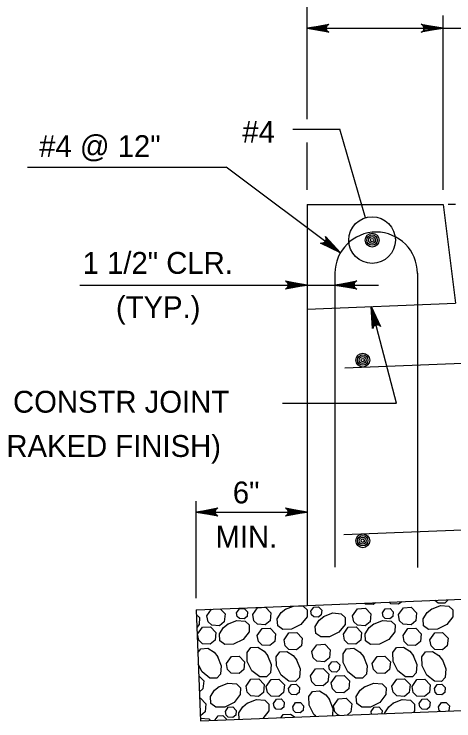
# Model space of a CAD drawing. Extents: x 636530 to 644067, y 294168 to 299122.
# Drawn here: x 640527.2 to 640587.5, y 298172.8 to 298269.8 of the extents above; entities that cross this region are included whole.
import ezdxf

# ---------------------------------------------------------------- set-up
doc = ezdxf.new("R2010")
doc.units = 0
doc.layers.add('1', color=7, linetype='Continuous')

msp = doc.modelspace()

# ---------------------------------------------------------------- linework, layer by layer
at = {"layer": '1'}
for p, q in [((640567.347, 298255.405), (640567.347, 298281.13)), ((640585.976, 298245.714), (640585.976, 298269.597)), ((640567.347, 298267.868), (640600.701, 298267.868)), ((640565.39, 298254.022), (640571.809, 298254.022)), ((640575.356, 298241.871), (640571.809, 298254.022)), ((640567.347, 298245.714), (640567.347, 298252.209)), ((640529.007, 298248.806), (640556.248, 298248.806)), ((640571.901, 298237.041), (640556.248, 298248.806)), ((640567.347, 298243.688), (640567.347, 298188.66)), ((640567.347, 298243.688), (640585.976, 298243.688)), ((640585.976, 298243.688), (640587.668, 298230.144)), ((640587.668, 298243.688), (640586.701, 298243.688)), ((640576.253, 298238.799), (640576.253, 298238.799)), ((640571.157, 298234.239), (640571.157, 298193.893)), ((640582.471, 298234.236), (640582.471, 298193.89)), ((640536.197, 298232.629), (640577.135, 298232.629)), ((640567.347, 298229.332), (640587.668, 298230.144)), ((640579.581, 298216.398), (640576.114, 298229.682)), ((640572.504, 298221.278), (640635.864, 298223.812)), ((640563.969, 298216.398), (640579.581, 298216.398)), ((640552.12, 298189.648), (640552.12, 298202.963)), ((640552.12, 298201.482), (640567.347, 298201.482)), ((640572.352, 298198.392), (640635.712, 298200.927)), ((640567.347, 298188.66), (640635.788, 298191.398)), ((640552.12, 298188.051), (640567.347, 298188.66)), ((640552.12, 298188.051), (640552.729, 298172.823)), ((640552.729, 298172.823), (640635.788, 298176.145))]:
    msp.add_line(p, q, dxfattribs=at)
for points in [[(640567.347, 298267.868), (640570.33, 298268.427), (640570.215, 298268.348), (640570.1, 298268.268), (640570.041, 298268.168), (640569.982, 298268.068), (640569.964, 298267.968), (640569.947, 298267.868), (640569.964, 298267.768), (640569.982, 298267.668), (640570.041, 298267.568), (640570.1, 298267.468), (640570.215, 298267.388), (640570.33, 298267.309), (640567.347, 298267.868), (640570.215, 298267.388), (640570.1, 298267.468), (640567.347, 298267.868), (640570.041, 298267.568), (640569.982, 298267.668), (640567.347, 298267.868), (640569.964, 298267.768), (640569.947, 298267.868), (640567.347, 298267.868), (640569.964, 298267.968), (640569.982, 298268.068), (640567.347, 298267.868), (640570.041, 298268.168), (640570.1, 298268.268), (640567.347, 298267.868), (640570.215, 298268.348)], [(640585.976, 298267.868), (640582.994, 298267.309), (640583.108, 298267.388), (640583.223, 298267.468), (640583.283, 298267.568), (640583.342, 298267.668), (640583.359, 298267.768), (640583.376, 298267.868), (640583.359, 298267.968), (640583.342, 298268.068), (640583.283, 298268.168), (640583.223, 298268.268), (640583.108, 298268.348), (640582.994, 298268.427), (640585.976, 298267.868), (640583.108, 298268.348), (640583.223, 298268.268), (640585.976, 298267.868), (640583.283, 298268.168), (640583.342, 298268.068), (640585.976, 298267.868), (640583.359, 298267.968), (640583.376, 298267.868), (640585.976, 298267.868), (640583.359, 298267.768), (640583.342, 298267.668), (640585.976, 298267.868), (640583.283, 298267.568), (640583.223, 298267.468), (640585.976, 298267.868), (640583.108, 298267.388)], [(640571.901, 298237.041), (640569.181, 298238.386), (640569.321, 298238.381), (640569.46, 298238.375), (640569.568, 298238.42), (640569.675, 298238.464), (640569.749, 298238.534), (640569.823, 298238.603), (640569.869, 298238.694), (640569.915, 298238.784), (640569.928, 298238.899), (640569.941, 298239.015), (640569.897, 298239.148), (640569.853, 298239.28), (640571.901, 298237.041), (640569.897, 298239.148), (640569.941, 298239.015), (640571.901, 298237.041), (640569.928, 298238.899), (640569.915, 298238.784), (640571.901, 298237.041), (640569.869, 298238.694), (640569.823, 298238.603), (640571.901, 298237.041), (640569.749, 298238.534), (640569.675, 298238.464), (640571.901, 298237.041), (640569.568, 298238.42), (640569.46, 298238.375), (640571.901, 298237.041), (640569.321, 298238.381)], [(640567.347, 298232.629), (640564.365, 298232.07), (640564.48, 298232.149), (640564.595, 298232.229), (640564.654, 298232.329), (640564.713, 298232.429), (640564.73, 298232.529), (640564.747, 298232.629), (640564.73, 298232.729), (640564.713, 298232.829), (640564.654, 298232.929), (640564.595, 298233.029), (640564.48, 298233.109), (640564.365, 298233.188), (640567.347, 298232.629), (640564.48, 298233.109), (640564.595, 298233.029), (640567.347, 298232.629), (640564.654, 298232.929), (640564.713, 298232.829), (640567.347, 298232.629), (640564.73, 298232.729), (640564.747, 298232.629), (640567.347, 298232.629), (640564.73, 298232.529), (640564.713, 298232.429), (640567.347, 298232.629), (640564.654, 298232.329), (640564.595, 298232.229), (640567.347, 298232.629), (640564.48, 298232.149)], [(640571.157, 298232.629), (640574.14, 298233.188), (640574.025, 298233.109), (640573.91, 298233.029), (640573.851, 298232.929), (640573.792, 298232.829), (640573.774, 298232.729), (640573.757, 298232.629), (640573.774, 298232.529), (640573.792, 298232.429), (640573.851, 298232.329), (640573.91, 298232.229), (640574.025, 298232.149), (640574.14, 298232.07), (640571.157, 298232.629), (640574.025, 298232.149), (640573.91, 298232.229), (640571.157, 298232.629), (640573.851, 298232.329), (640573.792, 298232.429), (640571.157, 298232.629), (640573.774, 298232.529), (640573.757, 298232.629), (640571.157, 298232.629), (640573.774, 298232.729), (640573.792, 298232.829), (640571.157, 298232.629), (640573.851, 298232.929), (640573.91, 298233.029), (640571.157, 298232.629), (640574.025, 298233.109)], [(640576.114, 298229.682), (640577.408, 298226.938), (640577.302, 298227.029), (640577.196, 298227.12), (640577.084, 298227.152), (640576.973, 298227.184), (640576.871, 298227.175), (640576.77, 298227.166), (640576.678, 298227.125), (640576.585, 298227.083), (640576.504, 298227), (640576.422, 298226.918), (640576.374, 298226.786), (640576.326, 298226.655), (640576.114, 298229.682), (640576.374, 298226.786), (640576.422, 298226.918), (640576.114, 298229.682), (640576.504, 298227), (640576.585, 298227.083), (640576.114, 298229.682), (640576.678, 298227.125), (640576.77, 298227.166), (640576.114, 298229.682), (640576.871, 298227.175), (640576.973, 298227.184), (640576.114, 298229.682), (640577.084, 298227.152), (640577.196, 298227.12), (640576.114, 298229.682), (640577.302, 298227.029)], [(640552.12, 298201.482), (640555.102, 298202.042), (640554.987, 298201.962), (640554.872, 298201.882), (640554.813, 298201.782), (640554.754, 298201.682), (640554.737, 298201.582), (640554.72, 298201.482), (640554.737, 298201.382), (640554.754, 298201.282), (640554.813, 298201.182), (640554.872, 298201.082), (640554.987, 298201.003), (640555.102, 298200.923), (640552.12, 298201.482), (640554.987, 298201.003), (640554.872, 298201.082), (640552.12, 298201.482), (640554.813, 298201.182), (640554.754, 298201.282), (640552.12, 298201.482), (640554.737, 298201.382), (640554.72, 298201.482), (640552.12, 298201.482), (640554.737, 298201.582), (640554.754, 298201.682), (640552.12, 298201.482), (640554.813, 298201.782), (640554.872, 298201.882), (640552.12, 298201.482), (640554.987, 298201.962)], [(640567.347, 298201.482), (640564.365, 298200.923), (640564.48, 298201.003), (640564.595, 298201.082), (640564.654, 298201.182), (640564.713, 298201.282), (640564.73, 298201.382), (640564.747, 298201.482), (640564.73, 298201.582), (640564.713, 298201.682), (640564.654, 298201.782), (640564.595, 298201.882), (640564.48, 298201.962), (640564.365, 298202.042), (640567.347, 298201.482), (640564.48, 298201.962), (640564.595, 298201.882), (640567.347, 298201.482), (640564.654, 298201.782), (640564.713, 298201.682), (640567.347, 298201.482), (640564.73, 298201.582), (640564.747, 298201.482), (640567.347, 298201.482), (640564.73, 298201.382), (640564.713, 298201.282), (640567.347, 298201.482), (640564.654, 298201.182), (640564.595, 298201.082), (640567.347, 298201.482), (640564.48, 298201.003)], [(640576.715, 298189.035), (640576.404, 298188.776), (640575.344, 298188.853), (640575.218, 298188.975)], [(640580.309, 298189.179), (640579.872, 298188.815), (640578.812, 298188.892), (640578.588, 298189.11)], [(640584.374, 298188.162), (640585.632, 298188.66), (640586.787, 298188.561), (640587.336, 298188.039), (640587.319, 298187.101), (640586.485, 298186.036), (640585.197, 298185.392), (640583.983, 298185.371), (640583.3, 298185.856), (640583.235, 298186.823), (640583.79, 298187.688), (640584.425, 298188.194)], [(640586.685, 298189.434), (640586.244, 298188.971), (640585.307, 298188.988), (640584.832, 298189.359)], [(640555.421, 298188.183), (640556.084, 298187.496), (640555.976, 298186.412), (640555.313, 298185.86), (640554.253, 298185.937), (640553.754, 298186.421), (640553.592, 298187.252)], [(640553.592, 298187.252), (640554.213, 298188.135)], [(640557.671, 298187.645), (640558.074, 298188.219), (640558.718, 298188.256), (640559.166, 298187.791), (640559.101, 298187.141), (640558.704, 298186.81), (640558.067, 298186.856), (640557.768, 298187.146), (640557.671, 298187.645)], [(640559.874, 298187.397), (640560.546, 298188.354), (640561.62, 298188.415), (640562.366, 298187.641), (640562.258, 298186.557), (640561.595, 298186.006), (640560.535, 298186.082), (640560.036, 298186.566), (640559.875, 298187.397)], [(640566.184, 298188.614), (640566.798, 298188.561), (640567.347, 298188.039), (640567.33, 298187.101), (640566.497, 298186.036), (640565.209, 298185.392), (640563.995, 298185.371), (640563.312, 298185.856), (640563.247, 298186.823), (640563.801, 298187.688), (640564.436, 298188.194)], [(640564.385, 298188.162), (640565.452, 298188.584)], [(640567.855, 298187.866), (640568.259, 298188.44), (640568.903, 298188.476), (640569.35, 298188.012), (640569.286, 298187.362), (640568.888, 298187.031), (640568.252, 298187.077), (640567.953, 298187.367), (640567.856, 298187.866)], [(640573.58, 298187.252), (640574.253, 298188.208), (640575.326, 298188.27), (640576.072, 298187.496), (640575.964, 298186.412), (640575.301, 298185.86), (640574.241, 298185.937), (640573.743, 298186.421), (640573.581, 298187.252)], [(640577.659, 298187.645), (640578.063, 298188.219), (640578.707, 298188.256), (640579.155, 298187.791), (640579.09, 298187.141), (640578.692, 298186.81), (640578.056, 298186.856), (640577.757, 298187.146), (640577.66, 298187.645)], [(640579.863, 298187.397), (640580.535, 298188.354), (640581.608, 298188.415), (640582.354, 298187.641), (640582.246, 298186.557), (640581.583, 298186.006), (640580.524, 298186.082), (640580.025, 298186.566), (640579.863, 298187.397)], [(640552.145, 298187.411), (640552.571, 298187.006), (640552.553, 298186.069), (640552.216, 298185.637)], [(640569.597, 298187.129), (640570.855, 298187.628), (640572.01, 298187.528), (640572.559, 298187.006), (640572.542, 298186.069), (640571.708, 298185.003), (640570.421, 298184.359), (640569.207, 298184.338), (640568.524, 298184.824), (640568.459, 298185.79), (640569.013, 298186.655), (640569.648, 298187.162)], [(640552.327, 298184.722), (640552.999, 298185.678), (640554.072, 298185.74), (640554.819, 298184.966), (640554.711, 298183.882), (640554.048, 298183.33), (640552.988, 298183.407), (640552.489, 298183.891), (640552.327, 298184.722)], [(640556.441, 298186.113), (640557.699, 298186.611), (640558.854, 298186.511), (640559.403, 298185.989), (640559.386, 298185.052), (640558.552, 298183.987), (640557.264, 298183.343), (640556.051, 298183.321), (640555.367, 298183.807), (640555.303, 298184.774), (640555.857, 298185.638), (640556.492, 298186.145)], [(640572.315, 298184.722), (640572.988, 298185.678), (640574.061, 298185.74), (640574.807, 298184.966), (640574.699, 298183.882), (640574.036, 298183.33), (640572.976, 298183.407), (640572.478, 298183.891), (640572.316, 298184.722)], [(640576.43, 298186.113), (640577.687, 298186.611), (640578.843, 298186.511), (640579.392, 298185.989), (640579.374, 298185.052), (640578.541, 298183.987), (640577.253, 298183.343), (640576.039, 298183.321), (640575.356, 298183.807), (640575.291, 298184.774), (640575.846, 298185.638), (640576.481, 298186.145)], [(640560.507, 298184.534), (640561.179, 298185.491), (640562.252, 298185.552), (640562.998, 298184.778), (640562.89, 298183.694), (640562.227, 298183.143), (640561.168, 298183.219), (640560.669, 298183.703), (640560.507, 298184.534)], [(640564.182, 298183.949), (640564.854, 298184.905), (640565.928, 298184.966), (640566.674, 298184.193), (640566.566, 298183.109), (640565.903, 298182.557), (640564.843, 298182.634), (640564.345, 298183.117), (640564.183, 298183.948)], [(640580.495, 298184.534), (640581.167, 298185.491), (640582.241, 298185.552), (640582.987, 298184.778), (640582.879, 298183.694), (640582.216, 298183.143), (640581.156, 298183.219), (640580.658, 298183.703), (640580.496, 298184.534)], [(640584.171, 298183.949), (640584.843, 298184.905), (640585.916, 298184.966), (640586.662, 298184.193), (640586.554, 298183.109), (640585.891, 298182.557), (640584.832, 298182.634), (640584.333, 298183.117), (640584.171, 298183.948)], [(640561.906, 298181.81), (640562.404, 298180.552), (640562.304, 298179.397), (640561.782, 298178.848), (640560.845, 298178.865), (640559.78, 298179.699), (640559.136, 298180.987), (640559.114, 298182.2), (640559.6, 298182.884), (640560.567, 298182.948), (640561.431, 298182.394), (640561.938, 298181.759)], [(640568.004, 298182.322), (640568.677, 298183.279), (640569.75, 298183.34), (640570.496, 298182.566), (640570.388, 298181.482), (640569.725, 298180.931), (640568.665, 298181.007), (640568.167, 298181.491), (640568.005, 298182.322)], [(640581.894, 298181.81), (640582.393, 298180.552), (640582.293, 298179.397), (640581.771, 298178.848), (640580.833, 298178.865), (640579.768, 298179.699), (640579.124, 298180.987), (640579.103, 298182.2), (640579.588, 298182.884), (640580.555, 298182.948), (640581.42, 298182.394), (640581.926, 298181.759)], [(640552.356, 298182.142), (640552.767, 298182.721), (640553.734, 298182.785), (640554.599, 298182.231), (640555.105, 298181.596)], [(640565.891, 298181.2), (640566.39, 298179.942), (640566.29, 298178.787), (640565.768, 298178.238), (640564.831, 298178.255), (640563.765, 298179.089), (640563.122, 298180.377), (640563.1, 298181.59), (640563.586, 298182.274), (640564.552, 298182.338), (640565.417, 298181.784), (640565.924, 298181.149)], [(640575.061, 298181.647), (640575.56, 298180.39), (640575.46, 298179.234), (640574.938, 298178.685), (640574.001, 298178.703), (640572.936, 298179.536), (640572.292, 298180.824), (640572.27, 298182.038), (640572.756, 298182.721), (640573.723, 298182.785), (640574.587, 298182.231), (640575.094, 298181.596)], [(640585.88, 298181.2), (640586.378, 298179.942), (640586.279, 298178.787), (640585.757, 298178.238), (640584.819, 298178.255), (640583.754, 298179.089), (640583.11, 298180.377), (640583.089, 298181.59), (640583.574, 298182.274), (640584.541, 298182.338), (640585.406, 298181.784), (640585.912, 298181.149)], [(640555.073, 298181.647), (640555.572, 298180.39), (640555.472, 298179.234), (640554.95, 298178.685), (640554.012, 298178.703), (640552.947, 298179.536), (640552.418, 298180.595)], [(640556.281, 298180.696), (640556.953, 298181.652), (640558.026, 298181.713), (640558.773, 298180.94), (640558.665, 298179.856), (640558.002, 298179.304), (640556.942, 298179.381), (640556.443, 298179.864), (640556.281, 298180.696)], [(640570.314, 298180.363), (640570.718, 298180.937), (640571.362, 298180.974), (640571.809, 298180.509), (640571.745, 298179.859), (640571.347, 298179.528), (640570.711, 298179.574), (640570.412, 298179.864), (640570.315, 298180.363)], [(640576.269, 298180.696), (640576.941, 298181.652), (640578.015, 298181.713), (640578.761, 298180.94), (640578.653, 298179.856), (640577.99, 298179.304), (640576.93, 298179.381), (640576.432, 298179.864), (640576.27, 298180.696)], [(640567.816, 298179.002), (640568.488, 298179.958), (640569.562, 298180.019), (640570.308, 298179.246), (640570.2, 298178.161), (640569.537, 298177.61), (640568.477, 298177.687), (640567.978, 298178.17), (640567.817, 298179.001)], [(640552.482, 298178.999), (640553.16, 298178.296), (640553.052, 298177.212), (640552.569, 298176.81)], [(640570.657, 298178.052), (640571.329, 298179.008), (640572.402, 298179.07), (640573.149, 298178.296), (640573.041, 298177.212), (640572.378, 298176.66), (640571.318, 298176.737), (640570.819, 298177.221), (640570.657, 298178.052)], [(640555.221, 298177.491), (640556.479, 298177.989), (640557.634, 298177.889), (640558.183, 298177.367), (640558.166, 298176.43), (640557.332, 298175.365), (640556.044, 298174.721), (640554.831, 298174.699), (640554.147, 298175.185), (640554.083, 298176.152), (640554.637, 298177.016), (640555.272, 298177.523)], [(640558.971, 298177.578), (640559.643, 298178.535), (640560.717, 298178.596), (640561.463, 298177.822), (640561.355, 298176.738), (640560.692, 298176.187), (640559.632, 298176.263), (640559.134, 298176.747), (640558.972, 298177.578)], [(640561.737, 298177.537), (640562.409, 298178.494), (640563.482, 298178.555), (640564.229, 298177.781), (640564.121, 298176.697), (640563.457, 298176.146), (640562.398, 298176.223), (640561.899, 298176.706), (640561.737, 298177.537)], [(640575.21, 298177.491), (640576.467, 298177.989), (640577.623, 298177.889), (640578.172, 298177.367), (640578.154, 298176.43), (640577.321, 298175.365), (640576.033, 298174.721), (640574.819, 298174.699), (640574.136, 298175.185), (640574.071, 298176.152), (640574.626, 298177.016), (640575.26, 298177.523)], [(640578.96, 298177.578), (640579.632, 298178.535), (640580.705, 298178.596), (640581.451, 298177.822), (640581.343, 298176.738), (640580.68, 298176.187), (640579.621, 298176.263), (640579.122, 298176.747), (640578.96, 298177.578)], [(640581.725, 298177.537), (640582.397, 298178.494), (640583.471, 298178.555), (640584.217, 298177.781), (640584.109, 298176.697), (640583.446, 298176.146), (640582.386, 298176.223), (640581.888, 298176.706), (640581.726, 298177.537)], [(640564.796, 298177.242), (640565.199, 298177.816), (640565.843, 298177.853), (640566.291, 298177.388), (640566.226, 298176.738), (640565.828, 298176.407), (640565.192, 298176.453), (640564.893, 298176.743), (640564.796, 298177.242)], [(640584.784, 298177.242), (640585.187, 298177.816), (640585.832, 298177.853), (640586.279, 298177.388), (640586.214, 298176.738), (640585.817, 298176.407), (640585.181, 298176.453), (640584.881, 298176.743), (640584.784, 298177.242)], [(640568.544, 298173.456), (640568.258, 298173.68), (640567.615, 298174.967), (640567.593, 298176.181), (640568.079, 298176.864), (640569.046, 298176.929), (640569.91, 298176.375), (640570.417, 298175.74)], [(640552.605, 298175.917), (640552.713, 298175.923), (640553.459, 298175.15), (640553.351, 298174.066), (640552.701, 298173.524)], [(640558.043, 298173.036), (640557.985, 298173.905), (640558.539, 298174.77), (640559.174, 298175.276)], [(640559.123, 298175.244), (640560.381, 298175.743), (640561.536, 298175.643), (640562.085, 298175.121), (640562.068, 298174.183), (640561.271, 298173.165)], [(640562.715, 298175.224), (640563.118, 298175.798), (640563.762, 298175.835), (640564.21, 298175.371), (640564.145, 298174.72), (640563.747, 298174.389), (640563.111, 298174.436), (640562.812, 298174.726), (640562.715, 298175.224)], [(640565.363, 298174.752), (640565.766, 298175.325), (640566.41, 298175.362), (640566.858, 298174.898), (640566.793, 298174.248), (640566.396, 298173.917), (640565.76, 298173.963), (640565.46, 298174.253), (640565.363, 298174.751)], [(640570.384, 298175.791), (640570.883, 298174.533), (640570.798, 298173.546)], [(640570.956, 298174.906), (640571.628, 298175.862), (640572.702, 298175.923), (640573.448, 298175.15), (640573.34, 298174.066), (640572.812, 298173.626)], [(640577.978, 298173.833), (640577.973, 298173.905), (640578.527, 298174.77), (640579.162, 298175.276)], [(640579.111, 298175.244), (640580.369, 298175.743), (640581.524, 298175.643), (640582.074, 298175.121), (640582.056, 298174.183), (640581.905, 298173.99)], [(640582.703, 298175.224), (640583.107, 298175.798), (640583.751, 298175.835), (640584.198, 298175.371), (640584.134, 298174.72), (640583.736, 298174.389), (640583.1, 298174.436), (640582.801, 298174.726), (640582.704, 298175.224)], [(640585.351, 298174.752), (640585.755, 298175.325), (640586.399, 298175.362), (640586.847, 298174.898), (640586.782, 298174.248), (640586.703, 298174.182)], [(640556.126, 298174.121), (640556.53, 298174.695), (640557.174, 298174.732), (640557.621, 298174.268), (640557.557, 298173.617), (640557.159, 298173.286), (640556.523, 298173.332), (640556.224, 298173.622), (640556.127, 298174.121)], [(640571.723, 298173.583), (640571.617, 298173.591), (640571.118, 298174.074), (640570.956, 298174.906)], [(640576.115, 298174.121), (640576.518, 298174.695), (640577.162, 298174.732), (640577.61, 298174.268), (640577.565, 298173.817)], [(640576.185, 298173.761), (640576.115, 298174.121)], [(640585.568, 298174.137), (640585.449, 298174.253), (640585.352, 298174.751)], [(640552.714, 298173.179), (640553.85, 298173.081), (640554.065, 298172.877)], [(640554.739, 298172.955), (640555.143, 298173.529), (640555.787, 298173.565), (640556.234, 298173.101), (640556.221, 298172.963)], [(640563.77, 298173.265), (640564.073, 298173.692), (640565.04, 298173.757), (640565.688, 298173.341)], [(640554.75, 298172.904), (640554.74, 298172.955)]]:
    msp.add_lwpolyline(points, dxfattribs=at)
for centre, radius in [((640576.253, 298238.799), 3.2), ((640576.253, 298238.799), 0.952), ((640576.253, 298238.799), 0.714), ((640576.253, 298238.799), 0.476), ((640576.253, 298238.799), 0.238), ((640574.967, 298222.331), 0.952), ((640574.967, 298222.331), 0.714), ((640574.967, 298222.331), 0.476), ((640574.967, 298222.331), 0.238), ((640574.967, 298197.542), 0.952), ((640574.967, 298197.542), 0.714), ((640574.967, 298197.542), 0.476), ((640574.967, 298197.542), 0.238)]:
    msp.add_circle(centre, radius, dxfattribs=at)
msp.add_arc((640576.814, 298234.237), 5.657, 359.98214, 179.98214, dxfattribs=at)

# ---------------------------------------------------------------- texts
for s, p in [('#4', (640558.461, 298252.155)), ('#4 @ 12"', (640530.603, 298250.193)), ('1 1/2" CLR.', (640536.561, 298234.167)), ('(TYP.)', (640541.12, 298228.095)), ('CONSTR JOINT', (640527.012, 298215.113)), ('(RAKED FINISH)', (640524.769, 298209.041)), ('6"', (640557.153, 298202.663)), ('MIN.', (640554.779, 298196.591))]:
    msp.add_text(s, height=3, dxfattribs=at).set_placement(p)

doc.saveas('drawing.dxf')
